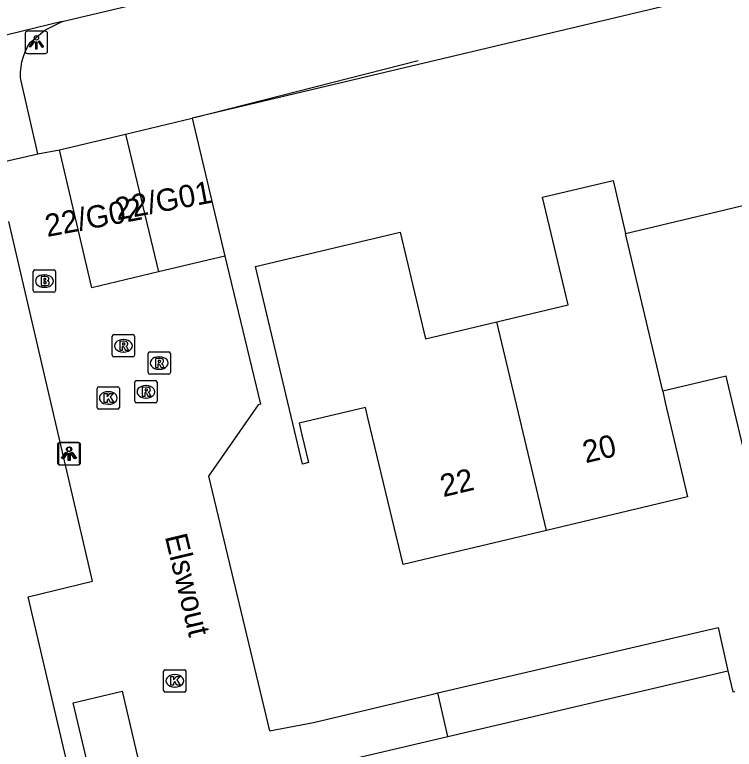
# Model space of a CAD drawing. Extents: x 157663 to 158496, y 379212 to 380934.
# Drawn here: x 158108.42 to 158140.66, y 380827.32 to 380860.22 of the extents above; entities that cross this region are included whole.
import ezdxf

# ---------------------------------------------------------------- set-up
doc = ezdxf.new("R2010")
doc.units = 0
for name, color, linetype in [('IMGEO_Brandkraan', 7, 'Continuous'), ('IMGEO_Groenvoorziening', 7, 'Continuous'), ('IMGEO_Kolk', 7, 'Continuous'), ('IMGEO_Lichtpunt', 7, 'Continuous'), ('IMGEO_Muur', 7, 'Continuous'), ('IMGEO_Openbare_ruimte_label', 7, 'Continuous'), ('IMGEO_Pand', 7, 'Continuous'), ('IMGEO_Pand_nummerreeks', 7, 'Continuous'), ('IMGEO_Parkeervlak_open', 7, 'Continuous'), ('IMGEO_Rijbaan_lokaal_open', 7, 'Continuous'), ('IMGEO_Rioolput', 7, 'Continuous'), ('IMGEO_Voetpad_open', 7, 'Continuous')]:
    doc.layers.add(name, color=color, linetype=linetype)

msp = doc.modelspace()

# ---------------------------------------------------------------- linework, layer by layer
at = {"layer": 'IMGEO_Brandkraan'}
for p, q in [((158109.249, 380847.863), (158109.249, 380848.715)), ((158109.324, 380848.789), (158110.176, 380848.789)), ((158110.25, 380848.715), (158110.25, 380847.863)), ((158109.737, 380848.569), (158109.762, 380848.569)), ((158110.176, 380847.789), (158109.324, 380847.789)), ((158109.76, 380848.009), (158109.735, 380848.009))]:
    msp.add_line(p, q, dxfattribs=at)
for points in [[(158109.249, 380847.863), (158109.249, 380848.715)], [(158109.324, 380848.789), (158110.176, 380848.789)], [(158110.25, 380848.715), (158110.25, 380847.863)], [(158109.597, 380848.489), (158109.597, 380848.089), (158109.81, 380848.089)], [(158109.828, 380848.489), (158109.597, 380848.489)], [(158109.776, 380848.408), (158109.722, 380848.408), (158109.722, 380848.332)], [(158109.722, 380848.332), (158109.775, 380848.332)], [(158109.784, 380848.256), (158109.722, 380848.256), (158109.722, 380848.175)], [(158109.722, 380848.175), (158109.784, 380848.175)], [(158110.176, 380847.789), (158109.324, 380847.789)]]:
    msp.add_lwpolyline(points, dxfattribs=at)
for centre, radius, start, end in [((158109.326, 380848.713), 0.0765, 91.552, 178.448), ((158109.326, 380848.713), 0.0765, 91.552, 178.448), ((158110.174, 380848.713), 0.0765, 1.552, 88.448), ((158110.174, 380848.713), 0.0765, 1.552, 88.448), ((158109.777, 380848.37), 0.0379, 267.8285, 90.9355), ((158109.832, 380848.344), 0.145, 59.4692, 91.5367), ((158109.857, 380848.391), 0.0922, 285.5137, 58.1501), ((158109.785, 380848.215), 0.0404, 269.8759, 90.5077), ((158109.816, 380848.34), 0.251, 268.6676, 293.5347), ((158109.862, 380848.199), 0.105, 301.3115, 78.989), ((158109.326, 380847.865), 0.0765, 181.552, 268.448), ((158109.326, 380847.865), 0.0765, 181.552, 268.448), ((158110.174, 380847.865), 0.0765, 271.552, 358.448), ((158110.174, 380847.865), 0.0765, 271.552, 358.448)]:
    msp.add_arc(centre, radius, start, end, dxfattribs=at)
for centre, major_axis, ratio, start_param, end_param in [((158109.736, 380848.289), (-0.387, 0.002), 0.722429, 4.712389, 7.853982), ((158109.761, 380848.289), (-0.39, 0.002), 0.717154, 1.570796, 4.712389)]:
    msp.add_ellipse(centre, major_axis=major_axis, ratio=ratio, start_param=start_param, end_param=end_param, dxfattribs=at)
at = {"layer": 'IMGEO_Groenvoorziening'}
msp.add_lwpolyline([(158159.844, 380865.897), (158116.365, 380855.58)], dxfattribs=at)
at = {"layer": 'IMGEO_Kolk'}
for p, q in [((158112.11, 380842.626), (158112.11, 380843.478)), ((158112.185, 380843.552), (158113.037, 380843.552)), ((158113.111, 380843.478), (158113.111, 380842.626)), ((158112.598, 380843.332), (158112.623, 380843.332)), ((158113.037, 380842.552), (158112.185, 380842.552)), ((158112.621, 380842.772), (158112.596, 380842.772)), ((158115.091, 380829.956), (158115.091, 380830.808)), ((158115.166, 380830.882), (158116.018, 380830.882)), ((158115.579, 380830.662), (158115.604, 380830.662)), ((158116.092, 380830.808), (158116.092, 380829.956)), ((158115.602, 380830.102), (158115.577, 380830.102)), ((158116.018, 380829.882), (158115.166, 380829.882))]:
    msp.add_line(p, q, dxfattribs=at)
for points in [[(158112.11, 380842.626), (158112.11, 380843.478)], [(158112.185, 380843.552), (158113.037, 380843.552)], [(158113.111, 380843.478), (158113.111, 380842.626)], [(158112.431, 380843.252), (158112.554, 380843.252), (158112.554, 380843.101), (158112.684, 380843.252), (158112.848, 380843.252), (158112.702, 380843.101), (158112.855, 380842.852), (158112.703, 380842.852), (158112.618, 380843.016), (158112.554, 380842.949), (158112.554, 380842.852), (158112.431, 380842.852), (158112.431, 380843.252)], [(158113.037, 380842.552), (158112.185, 380842.552)], [(158115.091, 380829.956), (158115.091, 380830.808)], [(158115.166, 380830.882), (158116.018, 380830.882)], [(158116.092, 380830.808), (158116.092, 380829.956)], [(158115.412, 380830.582), (158115.535, 380830.582), (158115.535, 380830.431), (158115.665, 380830.582), (158115.829, 380830.582), (158115.683, 380830.431), (158115.836, 380830.182), (158115.684, 380830.182), (158115.599, 380830.346), (158115.535, 380830.279), (158115.535, 380830.182), (158115.412, 380830.182), (158115.412, 380830.582)], [(158116.018, 380829.882), (158115.166, 380829.882)]]:
    msp.add_lwpolyline(points, dxfattribs=at)
for centre, start, end in [((158112.187, 380843.476), 91.552, 178.448), ((158112.187, 380843.476), 91.552, 178.448), ((158113.035, 380843.476), 1.552, 88.448), ((158113.035, 380843.476), 1.552, 88.448), ((158112.187, 380842.628), 181.552, 268.448), ((158112.187, 380842.628), 181.552, 268.448), ((158113.035, 380842.628), 271.552, 358.448), ((158113.035, 380842.628), 271.552, 358.448), ((158115.168, 380830.806), 91.552, 178.448), ((158115.168, 380830.806), 91.552, 178.448), ((158116.016, 380830.806), 1.552, 88.448), ((158116.016, 380830.806), 1.552, 88.448), ((158115.168, 380829.958), 181.552, 268.448), ((158115.168, 380829.958), 181.552, 268.448), ((158116.016, 380829.958), 271.552, 358.448), ((158116.016, 380829.958), 271.552, 358.448)]:
    msp.add_arc(centre, 0.0765, start, end, dxfattribs=at)
for centre, major_axis, ratio, start_param, end_param in [((158112.597, 380843.052), (-0.387, 0.002), 0.722429, 4.712389, 7.853982), ((158112.622, 380843.052), (-0.39, 0.002), 0.717154, 1.570796, 4.712389), ((158115.578, 380830.382), (-0.387, 0.002), 0.722429, 4.712389, 7.853982), ((158115.603, 380830.382), (-0.39, 0.002), 0.717154, 1.570796, 4.712389)]:
    msp.add_ellipse(centre, major_axis=major_axis, ratio=ratio, start_param=start_param, end_param=end_param, dxfattribs=at)
at = {"layer": 'IMGEO_Lichtpunt'}
for p, q in [((158108.892, 380859.384), (158108.892, 380858.577)), ((158108.892, 380859.384), (158108.892, 380858.577)), ((158109.794, 380859.479), (158108.986, 380859.479)), ((158109.794, 380859.479), (158108.986, 380859.479)), ((158109.888, 380858.577), (158109.888, 380859.384)), ((158109.888, 380858.577), (158109.888, 380859.384)), ((158108.986, 380858.483), (158109.794, 380858.483)), ((158108.986, 380858.483), (158109.794, 380858.483)), ((158110.332, 380840.954), (158110.332, 380840.147)), ((158110.332, 380840.954), (158110.332, 380840.147)), ((158110.373, 380840.959), (158110.373, 380840.152)), ((158110.373, 380840.959), (158110.373, 380840.152)), ((158111.234, 380841.049), (158110.426, 380841.049)), ((158111.234, 380841.049), (158110.426, 380841.049)), ((158111.275, 380841.054), (158110.467, 380841.054)), ((158111.275, 380841.054), (158110.467, 380841.054)), ((158111.328, 380840.147), (158111.328, 380840.954)), ((158111.328, 380840.147), (158111.328, 380840.954)), ((158111.369, 380840.152), (158111.369, 380840.959)), ((158111.369, 380840.152), (158111.369, 380840.959)), ((158110.426, 380840.053), (158111.234, 380840.053)), ((158110.426, 380840.053), (158111.234, 380840.053)), ((158110.467, 380840.058), (158111.275, 380840.058)), ((158110.467, 380840.058), (158111.275, 380840.058))]:
    msp.add_line(p, q, dxfattribs=at)
for points in [[(158109.266, 380859.048), (158109.305, 380859.02), (158109.117, 380858.758), (158109.079, 380858.785), (158109.266, 380859.048)], [(158109.368, 380859), (158109.415, 380859), (158109.415, 380858.678), (158109.368, 380858.678), (158109.368, 380859)], [(158109.478, 380859.02), (158109.516, 380859.047), (158109.703, 380858.785), (158109.664, 380858.757), (158109.478, 380859.02)], [(158110.706, 380840.618), (158110.745, 380840.59), (158110.557, 380840.328), (158110.519, 380840.355), (158110.706, 380840.618)], [(158110.747, 380840.623), (158110.786, 380840.595), (158110.598, 380840.333), (158110.56, 380840.36), (158110.747, 380840.623)], [(158110.808, 380840.57), (158110.855, 380840.57), (158110.855, 380840.248), (158110.808, 380840.248), (158110.808, 380840.57)], [(158110.849, 380840.575), (158110.896, 380840.575), (158110.896, 380840.253), (158110.849, 380840.253), (158110.849, 380840.575)], [(158110.918, 380840.59), (158110.956, 380840.617), (158111.143, 380840.355), (158111.104, 380840.327), (158110.918, 380840.59)], [(158110.959, 380840.595), (158110.997, 380840.622), (158111.184, 380840.36), (158111.145, 380840.332), (158110.959, 380840.595)]]:
    msp.add_lwpolyline(points, dxfattribs=at)
for centre in [(158109.391, 380859.182), (158110.831, 380840.752), (158110.872, 380840.757)]:
    msp.add_circle(centre, 0.0994, dxfattribs=at)
for centre, start, end in [((158108.986, 380859.384), 90, 180), ((158108.986, 380859.384), 90, 180), ((158109.794, 380859.384), 0, 90), ((158109.794, 380859.384), 0, 90), ((158108.986, 380858.577), 180, 270), ((158108.986, 380858.577), 180, 270), ((158109.794, 380858.577), 270, 0), ((158109.794, 380858.577), 270, 360), ((158110.426, 380840.954), 90, 180), ((158110.426, 380840.954), 90, 180), ((158110.467, 380840.959), 90, 180), ((158110.467, 380840.959), 90, 180), ((158111.234, 380840.954), 0, 90), ((158111.234, 380840.954), 0, 90), ((158111.275, 380840.959), 0, 90), ((158111.275, 380840.959), 0, 90), ((158110.467, 380840.152), 180, 270), ((158110.467, 380840.152), 180, 270), ((158111.275, 380840.152), 270, 0), ((158111.275, 380840.152), 270, 360), ((158110.426, 380840.147), 180, 270), ((158110.426, 380840.147), 180, 270), ((158111.234, 380840.147), 270, 0), ((158111.234, 380840.147), 270, 360)]:
    msp.add_arc(centre, 0.0946, start, end, dxfattribs=at)
at = {"layer": 'IMGEO_Muur'}
for points in [[(158116.466, 380855.618), (158126.49, 380858.168)], [(158117.831, 380849.402), (158119.428, 380842.771), (158119.322, 380842.743), (158117.095, 380839.543), (158119.836, 380828.149), (158121.806, 380828.52)], [(158127.381, 380829.845), (158133.395, 380831.251)], [(158127.204, 380829.803), (158127.381, 380829.845)]]:
    msp.add_lwpolyline(points, dxfattribs=at)
at = {"layer": 'IMGEO_Pand'}
for points in [[(158113.387, 380854.873), (158116.365, 380855.58)], [(158116.365, 380855.58), (158117.831, 380849.402)], [(158110.419, 380854.164), (158113.387, 380854.873)], [(158113.387, 380854.873), (158114.854, 380848.695)], [(158114.854, 380848.695), (158111.876, 380847.987), (158110.419, 380854.164)], [(158130.018, 380846.461), (158133.216, 380847.223), (158132.068, 380852.048), (158135.223, 380852.799), (158135.789, 380850.422)], [(158135.789, 380850.422), (158141.859, 380851.867), (158143.012, 380847.024), (158146.26, 380847.797)], [(158132.244, 380837.118), (158125.818, 380835.588), (158124.255, 380842.101), (158124.129, 380842.626), (158121.162, 380841.919), (158121.287, 380841.394), (158121.581, 380840.158), (158121.308, 380840.093), (158119.202, 380848.936), (158125.682, 380850.478), (158126.82, 380845.7), (158130.018, 380846.461)], [(158137.459, 380843.35), (158135.789, 380850.422)], [(158117.831, 380849.402), (158114.854, 380848.695)], [(158132.244, 380837.118), (158130.018, 380846.461)], [(158148.474, 380838.514), (158141.979, 380836.967), (158140.418, 380843.524), (158140.298, 380844.027), (158137.459, 380843.35)], [(158137.459, 380843.35), (158137.56, 380842.844), (158138.565, 380838.623), (158132.244, 380837.118)]]:
    msp.add_lwpolyline(points, dxfattribs=at)
at = {"layer": 'IMGEO_Parkeervlak_open'}
msp.add_lwpolyline([(158127.381, 380829.845), (158133.395, 380831.251), (158139.93, 380832.775), (158140.373, 380830.824)], dxfattribs=at)
at = {"layer": 'IMGEO_Rijbaan_lokaal_open'}
for points in [[(158127.817, 380827.893), (158140.373, 380830.824)], [(158140.373, 380830.824), (158140.585, 380829.891), (158140.683, 380829.906)], [(158114.479, 380824.622), (158116.965, 380825.228), (158116.939, 380825.329), (158127.817, 380827.893)]]:
    msp.add_lwpolyline(points, dxfattribs=at)
at = {"layer": 'IMGEO_Rioolput'}
for p, q in [((158112.789, 380844.964), (158112.789, 380845.816)), ((158112.864, 380845.89), (158113.716, 380845.89)), ((158113.79, 380845.816), (158113.79, 380844.964)), ((158113.277, 380845.67), (158113.302, 380845.67)), ((158113.3, 380845.11), (158113.275, 380845.11)), ((158114.466, 380845.116), (158115.318, 380845.116)), ((158113.716, 380844.89), (158112.864, 380844.89)), ((158114.391, 380844.19), (158114.391, 380845.042)), ((158114.879, 380844.896), (158114.904, 380844.896)), ((158115.392, 380845.042), (158115.392, 380844.19)), ((158115.318, 380844.116), (158114.466, 380844.116)), ((158114.902, 380844.336), (158114.877, 380844.336)), ((158113.873, 380843.829), (158114.725, 380843.829)), ((158113.798, 380842.903), (158113.798, 380843.755)), ((158114.286, 380843.609), (158114.311, 380843.609)), ((158114.799, 380843.755), (158114.799, 380842.903)), ((158114.725, 380842.829), (158113.873, 380842.829)), ((158114.309, 380843.049), (158114.284, 380843.049))]:
    msp.add_line(p, q, dxfattribs=at)
for points in [[(158112.789, 380844.964), (158112.789, 380845.816)], [(158112.864, 380845.89), (158113.716, 380845.89)], [(158113.79, 380845.816), (158113.79, 380844.964)], [(158113.378, 380845.588), (158113.126, 380845.59), (158113.126, 380845.19)], [(158113.304, 380845.509), (158113.25, 380845.509), (158113.25, 380845.428)], [(158113.25, 380845.428), (158113.302, 380845.428)], [(158113.126, 380845.19), (158113.25, 380845.19), (158113.25, 380845.352), (158113.261, 380845.352)], [(158113.308, 380845.323), (158113.379, 380845.19), (158113.519, 380845.19), (158113.454, 380845.316)], [(158114.466, 380845.116), (158115.318, 380845.116)], [(158113.716, 380844.89), (158112.864, 380844.89)], [(158114.391, 380844.19), (158114.391, 380845.042)], [(158114.98, 380844.814), (158114.728, 380844.816), (158114.728, 380844.416)], [(158115.392, 380845.042), (158115.392, 380844.19)], [(158114.728, 380844.416), (158114.852, 380844.416), (158114.852, 380844.578), (158114.863, 380844.578)], [(158114.906, 380844.735), (158114.852, 380844.735), (158114.852, 380844.654)], [(158114.852, 380844.654), (158114.904, 380844.654)], [(158114.91, 380844.549), (158114.981, 380844.416), (158115.121, 380844.416), (158115.056, 380844.542)], [(158115.318, 380844.116), (158114.466, 380844.116)], [(158113.873, 380843.829), (158114.725, 380843.829)], [(158113.798, 380842.903), (158113.798, 380843.755)], [(158114.387, 380843.527), (158114.135, 380843.529), (158114.135, 380843.129)], [(158114.313, 380843.448), (158114.259, 380843.448), (158114.259, 380843.367)], [(158114.799, 380843.755), (158114.799, 380842.903)], [(158114.135, 380843.129), (158114.259, 380843.129), (158114.259, 380843.291), (158114.27, 380843.291)], [(158114.259, 380843.367), (158114.311, 380843.367)], [(158114.317, 380843.262), (158114.388, 380843.129), (158114.528, 380843.129), (158114.463, 380843.255)], [(158114.725, 380842.829), (158113.873, 380842.829)]]:
    msp.add_lwpolyline(points, dxfattribs=at)
for centre, radius, start, end in [((158112.866, 380845.814), 0.0765, 91.552, 178.448), ((158112.866, 380845.814), 0.0765, 91.552, 178.448), ((158113.714, 380845.814), 0.0765, 1.552, 88.448), ((158113.714, 380845.814), 0.0765, 1.552, 88.448), ((158113.286, 380845.617), 0.19, 274.7715, 282.9687), ((158113.31, 380845.413), 0.0964, 77.0061, 93.1865), ((158113.324, 380845.47), 0.0378, 276.6634, 79.6772), ((158113.377, 380845.478), 0.109, 350.3612, 89.416), ((158113.375, 380845.478), 0.112, 277.5842, 350.9817), ((158113.26, 380845.299), 0.0533, 26.0293, 88.6989), ((158113.359, 380845.263), 0.108, 29.5134, 73.7905), ((158114.468, 380845.04), 0.0765, 91.552, 178.448), ((158114.468, 380845.04), 0.0765, 91.552, 178.448), ((158115.316, 380845.04), 0.0765, 1.552, 88.448), ((158115.316, 380845.04), 0.0765, 1.552, 88.448), ((158112.866, 380844.966), 0.0765, 181.552, 268.448), ((158112.866, 380844.966), 0.0765, 181.552, 268.448), ((158113.714, 380844.966), 0.0765, 271.552, 358.448), ((158113.714, 380844.966), 0.0765, 271.552, 358.448), ((158114.979, 380844.704), 0.109, 350.3612, 89.416), ((158114.862, 380844.525), 0.0533, 26.0293, 88.6989), ((158114.888, 380844.843), 0.19, 274.7715, 282.9687), ((158114.912, 380844.639), 0.0964, 77.0061, 93.1865), ((158114.926, 380844.696), 0.0378, 276.6634, 79.6772), ((158114.977, 380844.704), 0.112, 277.5842, 350.9817), ((158114.961, 380844.489), 0.108, 29.5134, 73.7905), ((158114.468, 380844.192), 0.0765, 181.552, 268.448), ((158114.468, 380844.192), 0.0765, 181.552, 268.448), ((158115.316, 380844.192), 0.0765, 271.552, 358.448), ((158115.316, 380844.192), 0.0765, 271.552, 358.448), ((158113.875, 380843.753), 0.0765, 91.552, 178.448), ((158113.875, 380843.753), 0.0765, 91.552, 178.448), ((158114.723, 380843.753), 0.0765, 1.552, 88.448), ((158114.723, 380843.753), 0.0765, 1.552, 88.448), ((158114.319, 380843.352), 0.0964, 77.0061, 93.1865), ((158114.333, 380843.409), 0.0378, 276.6634, 79.6772), ((158114.386, 380843.417), 0.109, 350.3612, 89.416), ((158114.269, 380843.238), 0.0533, 26.0293, 88.6989), ((158114.295, 380843.556), 0.19, 274.7715, 282.9687), ((158114.384, 380843.417), 0.112, 277.5842, 350.9817), ((158114.368, 380843.202), 0.108, 29.5134, 73.7905), ((158113.875, 380842.905), 0.0765, 181.552, 268.448), ((158113.875, 380842.905), 0.0765, 181.552, 268.448), ((158114.723, 380842.905), 0.0765, 271.552, 358.448), ((158114.723, 380842.905), 0.0765, 271.552, 358.448)]:
    msp.add_arc(centre, radius, start, end, dxfattribs=at)
for centre, major_axis, ratio, start_param, end_param in [((158113.276, 380845.39), (-0.387, 0.002), 0.722429, 4.712389, 7.853982), ((158113.301, 380845.39), (-0.39, 0.002), 0.717154, 1.570796, 4.712389), ((158114.878, 380844.616), (-0.387, 0.002), 0.722429, 4.712389, 7.853982), ((158114.903, 380844.616), (-0.39, 0.002), 0.717154, 1.570796, 4.712389), ((158114.285, 380843.329), (-0.387, 0.002), 0.722429, 4.712389, 7.853982), ((158114.31, 380843.329), (-0.39, 0.002), 0.717154, 1.570796, 4.712389)]:
    msp.add_ellipse(centre, major_axis=major_axis, ratio=ratio, start_param=start_param, end_param=end_param, dxfattribs=at)
at = {"layer": 'IMGEO_Voetpad_open'}
for points in [[(158110.544, 380859.909), (158126.077, 380863.592), (158139.634, 380866.932), (158146.125, 380868.106)], [(158110.544, 380859.909), (158103.851, 380858.283)], [(158109.447, 380853.986), (158108.685, 380857.316), (158108.679, 380857.408), (158108.68, 380857.644), (158108.701, 380857.88), (158108.744, 380858.112), (158108.807, 380858.34), (158108.89, 380858.562), (158108.993, 380858.775), (158109.114, 380858.978), (158109.774, 380859.528), (158110.544, 380859.909)], [(158107.551, 380853.548), (158109.447, 380853.986)], [(158109.447, 380853.986), (158110.419, 380854.164)], [(158112.661, 380818.608), (158109.015, 380834.139), (158111.901, 380834.843), (158108.155, 380850.952)], [(158117.831, 380849.402), (158119.428, 380842.771), (158119.322, 380842.743), (158117.095, 380839.543), (158119.836, 380828.149), (158121.806, 380828.52), (158127.204, 380829.803), (158127.381, 380829.845)], [(158113.552, 380818.819), (158111.04, 380829.398), (158113.239, 380829.916), (158114.479, 380824.622)], [(158127.817, 380827.893), (158127.381, 380829.845)]]:
    msp.add_lwpolyline(points, dxfattribs=at)

# ---------------------------------------------------------------- texts
at = {"layer": 'IMGEO_Openbare_ruimte_label'}
msp.add_text('Elswout', height=1, rotation=283.5359, dxfattribs=at).set_placement((158115.14, 380836.848))
at = {"layer": 'IMGEO_Pand_nummerreeks'}
for s, rotation, p in [('22/G01', 10.4915, (158113.005, 380851.011)), ('22/G02', 10.4915, (158109.873, 380850.262)), ('20', 13.3925, (158133.995, 380840.125)), ('22', 13.3925, (158127.615, 380838.606))]:
    msp.add_text(s, height=1, rotation=rotation, dxfattribs=at).set_placement(p)

doc.saveas('drawing.dxf')
